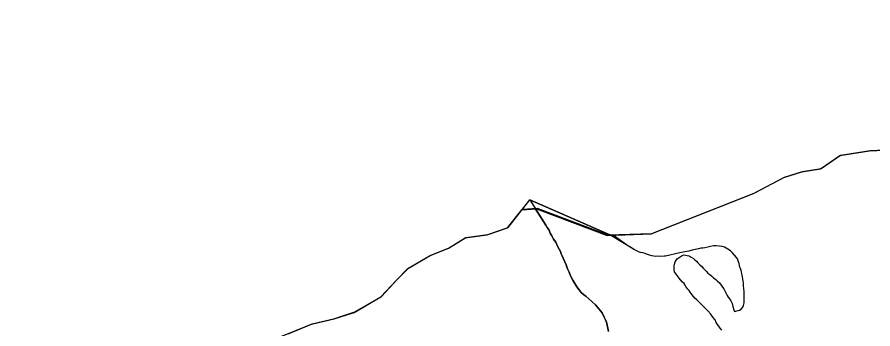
# Model space of a CAD drawing. Extents: x -561 to 1170, y 0 to 846.
# Drawn here: x 125.72 to 141.08, y 277.32 to 282.92 of the extents above; entities that cross this region are included whole.
import ezdxf

# ---------------------------------------------------------------- set-up
doc = ezdxf.new("R2010")
doc.units = 0
for name, color, linetype in [('GM_X_County', 7, 'Continuous'), ('GM_X_Major_Lake', 7, 'Continuous'), ('GM_X_Major_River', 7, 'Continuous')]:
    doc.layers.add(name, color=color, linetype=linetype)

msp = doc.modelspace()

# ---------------------------------------------------------------- linework, layer by layer
at = {"layer": 'GM_X_County'}
msp.add_lwpolyline([(130.584, 277.235), (131.005, 277.411), (131.411, 277.505), (131.773, 277.621), (132.248, 277.901), (132.528, 278.2), (132.732, 278.407), (133.121, 278.637), (133.466, 278.775), (133.763, 278.961), (134.158, 279.012), (134.52, 279.139), (134.778, 279.465), (135.043, 279.483), (136.307, 279.004), (137.098, 279.031), (138.934, 279.757), (139.48, 280.042), (139.804, 280.142), (140.139, 280.198), (140.484, 280.438), (141.015, 280.523), (142.205, 280.574)], dxfattribs=at)
at = {"layer": 'GM_X_Major_Lake'}
msp.add_line((134.923, 279.641), (136.359, 279.012), dxfattribs=at)
for points in [[(136.359, 279.012), (137.109, 279.037), (138.946, 279.764), (139.491, 280.049), (139.816, 280.148), (140.151, 280.205), (140.496, 280.445), (141.026, 280.53), (142.217, 280.581), (142.643, 280.822), (143.151, 281.085), (144.94, 281.621), (145.41, 281.754), (145.724, 281.837), (145.999, 282.029), (146.496, 282.135), (153.371, 284.165)], [(130.595, 277.242), (131.017, 277.418), (131.422, 277.512), (131.784, 277.628), (132.259, 277.907), (132.539, 278.207), (132.744, 278.414), (133.132, 278.644), (133.478, 278.782), (133.775, 278.968), (134.17, 279.019), (134.532, 279.146), (134.79, 279.472), (135.055, 279.49), (136.319, 279.011), (137.109, 279.037), (138.946, 279.764), (139.491, 280.049), (139.816, 280.148), (140.151, 280.205), (140.496, 280.445), (141.026, 280.53), (142.217, 280.581)], [(125.705, 274.687), (126.158, 274.847), (126.591, 274.996), (126.968, 275.248), (127.389, 275.527), (127.907, 275.941), (128.322, 276.155), (128.679, 276.26), (128.987, 276.403), (129.283, 276.638), (130.115, 277.055), (130.595, 277.242), (131.017, 277.418), (131.422, 277.512), (131.784, 277.628), (132.259, 277.907), (132.539, 278.207), (132.744, 278.414), (133.132, 278.644), (133.478, 278.782), (133.775, 278.968), (134.17, 279.019), (134.532, 279.146), (134.923, 279.641)]]:
    msp.add_lwpolyline(points, dxfattribs=at)
at = {"layer": 'GM_X_Major_River'}
for points in [[(134.923, 279.641), (135.212, 279.186), (135.234, 279.143), (135.268, 279.095), (135.29, 279.046), (135.318, 278.993), (135.346, 278.934), (135.391, 278.88), (135.419, 278.811), (135.447, 278.757), (135.47, 278.714), (135.487, 278.671), (135.504, 278.639), (135.521, 278.596), (135.543, 278.542), (135.572, 278.472), (135.6, 278.402), (135.628, 278.343), (135.651, 278.279), (135.691, 278.198), (135.73, 278.139), (135.763, 278.08), (135.808, 278.027), (135.846, 277.979), (135.885, 277.942), (135.929, 277.91), (135.979, 277.862), (136.034, 277.815), (136.1, 277.756), (136.161, 277.687), (136.222, 277.612), (136.256, 277.537), (136.278, 277.489), (136.295, 277.446), (136.312, 277.392), (136.324, 277.338), (136.336, 277.278)], [(136.359, 279.012), (134.923, 279.641)], [(136.336, 277.278), (136.324, 277.338), (136.312, 277.392), (136.295, 277.446), (136.278, 277.489), (136.256, 277.537), (136.222, 277.612), (136.161, 277.687), (136.1, 277.756), (136.034, 277.815), (135.979, 277.862), (135.929, 277.91), (135.885, 277.942), (135.846, 277.979), (135.808, 278.027), (135.763, 278.08), (135.73, 278.139), (135.691, 278.198), (135.651, 278.279), (135.628, 278.343), (135.6, 278.402), (135.572, 278.472), (135.543, 278.542), (135.521, 278.596), (135.504, 278.639), (135.487, 278.671), (135.47, 278.714), (135.447, 278.757), (135.419, 278.811), (135.391, 278.88), (135.346, 278.934), (135.318, 278.993), (135.29, 279.046), (135.268, 279.095), (135.234, 279.143), (135.212, 279.186), (135.02, 279.488)], [(138.76, 278.051), (138.754, 278.1), (138.753, 278.143), (138.747, 278.181), (138.741, 278.224), (138.735, 278.262), (138.729, 278.289), (138.723, 278.316), (138.717, 278.348), (138.711, 278.375), (138.699, 278.407), (138.688, 278.434), (138.682, 278.461), (138.676, 278.499), (138.665, 278.531), (138.647, 278.58), (138.631, 278.607), (138.592, 278.649), (138.559, 278.692), (138.52, 278.724), (138.476, 278.755), (138.416, 278.792), (138.372, 278.802), (138.318, 278.812), (138.264, 278.816), (138.215, 278.815), (138.166, 278.804), (138.113, 278.792), (138.064, 278.78), (138.026, 278.774), (137.988, 278.773), (137.95, 278.762), (137.859, 278.743), (137.832, 278.738), (137.772, 278.72), (137.74, 278.714), (137.702, 278.708), (137.616, 278.69), (137.583, 278.684), (137.535, 278.672), (137.432, 278.649), (137.357, 278.631), (137.33, 278.63), (137.27, 278.624), (137.205, 278.628), (137.173, 278.627), (137.146, 278.632), (137.113, 278.637), (137.069, 278.647), (137.031, 278.663), (136.993, 278.678), (136.949, 278.688), (136.906, 278.698), (136.873, 278.708), (136.829, 278.735), (136.802, 278.745), (136.753, 278.776), (136.359, 279.012)], [(138.76, 278.051), (138.754, 278.1), (138.753, 278.143), (138.747, 278.181), (138.741, 278.224), (138.735, 278.262), (138.729, 278.289), (138.723, 278.316), (138.717, 278.348), (138.711, 278.375), (138.699, 278.407), (138.688, 278.434), (138.682, 278.461), (138.676, 278.499), (138.665, 278.531), (138.647, 278.58), (138.631, 278.607), (138.592, 278.649), (138.559, 278.692), (138.52, 278.724), (138.476, 278.755), (138.416, 278.792), (138.372, 278.802), (138.318, 278.812), (138.264, 278.816), (138.215, 278.815), (138.166, 278.804), (138.113, 278.792), (138.064, 278.78), (138.026, 278.774), (137.988, 278.773), (137.95, 278.762), (137.859, 278.743), (137.832, 278.738), (137.772, 278.72), (137.74, 278.714), (137.702, 278.708), (137.616, 278.69), (137.583, 278.684), (137.535, 278.672), (137.432, 278.649), (137.357, 278.631), (137.33, 278.63), (137.27, 278.624), (137.205, 278.628), (137.173, 278.627), (137.146, 278.632), (137.113, 278.637), (137.069, 278.647), (137.031, 278.663), (136.993, 278.678), (136.949, 278.688), (136.906, 278.698), (136.873, 278.708), (136.829, 278.735), (136.802, 278.745), (136.753, 278.776), (136.709, 278.803), (136.665, 278.829), (136.616, 278.861), (136.572, 278.892), (136.41, 279.014)], [(138.368, 277.301), (138.34, 277.339), (138.312, 277.371), (138.29, 277.403), (138.268, 277.44), (138.245, 277.488), (138.206, 277.536), (138.167, 277.59), (138.117, 277.649), (138.062, 277.702), (138.007, 277.755), (137.957, 277.808), (137.919, 277.845), (137.88, 277.877), (137.858, 277.904), (137.819, 277.957), (137.797, 277.984), (137.78, 278.011), (137.758, 278.037), (137.73, 278.075), (137.708, 278.107), (137.691, 278.139), (137.664, 278.165), (137.625, 278.208), (137.603, 278.235), (137.581, 278.261), (137.547, 278.309), (137.519, 278.347), (137.513, 278.39), (137.512, 278.428), (137.512, 278.455), (137.517, 278.488), (137.532, 278.531), (137.564, 278.581), (137.655, 278.642), (137.687, 278.654), (137.714, 278.649), (137.747, 278.644), (137.78, 278.634), (137.818, 278.613), (137.856, 278.586), (137.884, 278.565), (137.911, 278.539), (137.939, 278.512), (137.972, 278.475), (138.011, 278.443), (138.033, 278.416), (138.055, 278.39), (138.083, 278.363), (138.116, 278.326), (138.149, 278.299), (138.187, 278.273), (138.22, 278.241), (138.259, 278.209), (138.292, 278.183), (138.325, 278.151), (138.353, 278.108), (138.381, 278.071), (138.403, 278.044), (138.42, 278.007), (138.437, 277.974), (138.464, 277.926), (138.481, 277.894), (138.504, 277.862), (138.526, 277.83), (138.554, 277.782), (138.566, 277.728), (138.583, 277.668), (138.594, 277.636), (138.681, 277.659), (138.713, 277.676), (138.745, 277.715), (138.755, 277.747), (138.765, 277.791), (138.77, 277.84), (138.769, 277.889), (138.768, 277.937), (138.767, 277.992), (138.76, 278.051)], [(138.368, 277.301), (138.34, 277.339), (138.312, 277.371), (138.29, 277.403), (138.268, 277.44), (138.245, 277.488), (138.206, 277.536), (138.167, 277.59), (138.117, 277.649), (138.062, 277.702), (138.007, 277.755), (137.957, 277.808), (137.919, 277.845), (137.88, 277.877), (137.858, 277.904), (137.819, 277.957), (137.797, 277.984), (137.78, 278.011), (137.758, 278.037), (137.73, 278.075), (137.708, 278.107), (137.691, 278.139), (137.664, 278.165), (137.625, 278.208), (137.603, 278.235), (137.581, 278.261), (137.547, 278.309), (137.519, 278.347), (137.513, 278.39), (137.512, 278.428), (137.512, 278.455), (137.517, 278.488), (137.532, 278.531), (137.564, 278.581), (137.655, 278.642), (137.687, 278.654), (137.714, 278.649), (137.747, 278.644), (137.78, 278.634), (137.818, 278.613), (137.856, 278.586), (137.884, 278.565), (137.911, 278.539), (137.939, 278.512), (137.972, 278.475), (138.011, 278.443), (138.033, 278.416), (138.055, 278.39), (138.083, 278.363), (138.116, 278.326), (138.149, 278.299), (138.187, 278.273), (138.22, 278.241), (138.259, 278.209), (138.292, 278.183), (138.325, 278.151), (138.353, 278.108), (138.381, 278.071), (138.403, 278.044), (138.42, 278.007), (138.437, 277.974), (138.464, 277.926), (138.481, 277.894), (138.504, 277.862), (138.526, 277.83), (138.554, 277.782), (138.566, 277.728), (138.583, 277.668), (138.594, 277.636), (138.681, 277.659), (138.713, 277.676), (138.745, 277.715), (138.755, 277.747), (138.765, 277.791), (138.77, 277.84), (138.769, 277.889), (138.768, 277.937), (138.767, 277.992), (138.76, 278.051)]]:
    msp.add_lwpolyline(points, dxfattribs=at)

doc.saveas('drawing.dxf')
